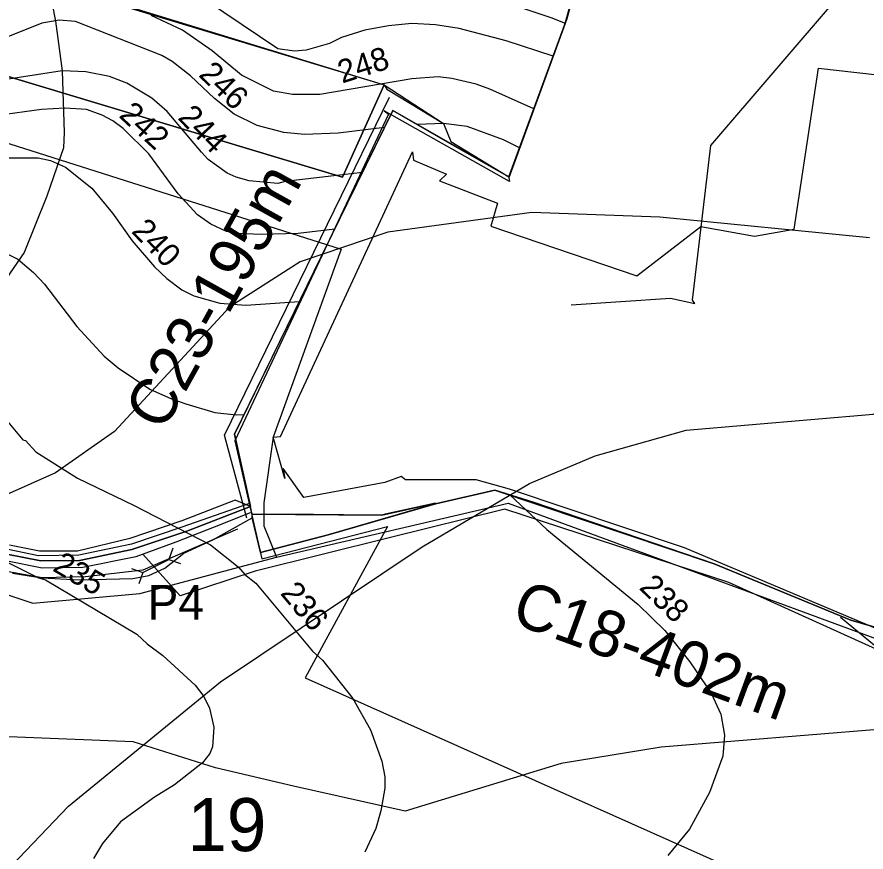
# Model space of a CAD drawing. Extents: x -662500 to -655523, y -1056000 to -1049993.
# Drawn here: x -660647.3 to -660279.1, y -1052644.9 to -1052282.8 of the extents above; entities that cross this region are included whole.
import ezdxf

# ---------------------------------------------------------------- set-up
doc = ezdxf.new("R2010")
doc.units = 0
for name, color, linetype in [('Vrstva 1', 7, 'Continuous'), ('Vrstva 10', 7, 'Continuous'), ('Vrstva 12', 7, 'Continuous'), ('Vrstva 13', 7, 'Continuous'), ('Vrstva 16', 7, 'Continuous'), ('Vrstva 17', 7, 'Continuous'), ('Vrstva 20', 7, 'Continuous'), ('Vrstva 22', 7, 'Continuous'), ('Vrstva 24', 7, 'Continuous'), ('Vrstva 32', 7, 'Continuous'), ('Vrstva 37', 7, 'Continuous'), ('Vrstva 45', 7, 'Continuous'), ('Vrstva 48', 7, 'Continuous'), ('Vrstva 5', 7, 'Continuous'), ('Vrstva 52', 7, 'Continuous'), ('Vrstva 57', 7, 'Continuous'), ('Vrstva 6', 7, 'Continuous'), ('Vrstva 61', 7, 'Continuous'), ('Vrstva 7', 7, 'Continuous')]:
    doc.layers.add(name, color=color, linetype=linetype)

# ---------------------------------------------------------------- blocks, each defined once
blk = doc.blocks.new('PSZ017')
at = {"layer": 'Vrstva 17'}
for points in [[(-10, 3.75), (-6.25, 0), (-10, -3.75)], [(10, 3.75), (6.25, 0), (10, -3.75)], [(-6.25, 0), (6.25, 0)]]:
    blk.add_lwpolyline(points, dxfattribs=at)

msp = doc.modelspace()

# ---------------------------------------------------------------- linework, layer by layer
at = {"layer": 'Vrstva 1'}
for points in [[(-660422.93, -1052493.24), (-660440.11, -1052488.01), (-660465.85, -1052493.9), (-660465.85, -1052493.64), (-660487.56, -1052498.42), (-660489.03, -1052498.8), (-660505.62, -1052498.66), (-660518.75, -1052498.54), (-660545.31, -1052498.31), (-660546.04, -1052495.02), (-660552.99, -1052463.61), (-660484.24, -1052323.36), (-660461.68, -1052336.25), (-660433.93, -1052352.12), (-660408.77, -1052283.62), (-660402.29, -1052259.33)], [(-660214.21, -1052570.87), (-660230.1, -1052564.08), (-660249.78, -1052554.78), (-660285.63, -1052544.31), (-660344.93, -1052519.88), (-660422.93, -1052493.24)]]:
    msp.add_lwpolyline(points, dxfattribs=at)
at = {"layer": 'Vrstva 10'}
msp.add_lwpolyline([(-660546.11, -1052497.85), (-660561.7, -1052504), (-660578.32, -1052510.55), (-660595.68, -1052516.79), (-660618.72, -1052521.45), (-660636.38, -1052521.76), (-660652.06, -1052518.66), (-660710.31, -1052497.41), (-660728.73, -1052492.17), (-660740.25, -1052486.46), (-660753.47, -1052477.11), (-660794.06, -1052437.58), (-660885.6, -1052347.94), (-660899.02, -1052335.46), (-660905.85, -1052329.39), (-660915, -1052325.75), (-660962.95, -1052318.91), (-661017.59, -1052309.83), (-661090.6, -1052300.47), (-661112.94, -1052298), (-661139.03, -1052295.19), (-661149.56, -1052294.54), (-661166.15, -1052294.53)], dxfattribs=at)
at = {"layer": 'Vrstva 12'}
msp.add_lwpolyline([(-660547.58, -1052500.08), (-660557.25, -1052464.03), (-660485.78, -1052317.57)], dxfattribs=at)
at = {"layer": 'Vrstva 13'}
msp.add_lwpolyline([(-660215.58, -1052583.57), (-660338.53, -1052528), (-660435.78, -1052496.22), (-660485.93, -1052508.66), (-660543.99, -1052523.06), (-660576.57, -1052533.77), (-660592.76, -1052515.74)], dxfattribs=at)
at = {"layer": 'Vrstva 20'}
msp.add_lwpolyline([(-660611.17, -1052274.32), (-660487.99, -1052312.15), (-660486.82, -1052314.01), (-660462.36, -1052329.02), (-660459.17, -1052336.8), (-660433.93, -1052352.12), (-660408.77, -1052283.62), (-660402.29, -1052259.33), (-660394.65, -1052237.63), (-660389.99, -1052217.3), (-660417.67, -1052208.59), (-660428.58, -1052243.68), (-660475.36, -1052232.69), (-660499.48, -1052225.45), (-660495.07, -1052211.29), (-660578.14, -1052190.03), (-660563.85, -1052144.19), (-660586.5, -1052144.05), (-660704.06, -1052109.9), (-660743.35, -1052235.04)], close=True, dxfattribs=at)
at = {"layer": 'Vrstva 22'}
msp.add_lwpolyline([(-661110.22, -1052170.21), (-661096.01, -1052128.52), (-660487.99, -1052312.15), (-660506.09, -1052352.23)], close=True, dxfattribs=at)
at = {"layer": 'Vrstva 24'}
for points in [[(-660277.5, -1052378.5), (-660368.5, -1052369.5), (-660424, -1052367.5), (-660486.5, -1052376), (-660524.5, -1052389), (-660555, -1052408.5), (-660605, -1052462.5), (-660630.5, -1052480.5), (-660652, -1052490), (-660666, -1052493), (-660680, -1052492), (-660697.5, -1052485), (-660718.5, -1052471), (-660848.5, -1052336), (-660875, -1052311), (-660886.5, -1052304.5), (-660903, -1052294), (-660919.5, -1052286), (-660980.5, -1052259.5)], [(-660680, -1052693), (-660668, -1052670), (-660625, -1052625), (-660559, -1052571), (-660471.5, -1052512.5), (-660425, -1052485), (-660396.5, -1052473), (-660357, -1052462), (-660276, -1052455), (-660243.5, -1052445.5), (-660138, -1052390)]]:
    msp.add_lwpolyline(points, dxfattribs=at)
at = {"layer": 'Vrstva 32'}
msp.add_lwpolyline([(-660546.87, -1052493.9), (-660575.8, -1052504.06), (-660597.57, -1052511.43), (-660620.47, -1052516.09), (-660637.98, -1052516.42), (-660651.15, -1052513.72), (-660694.75, -1052497.27), (-660709.02, -1052492.25), (-660726.82, -1052486.8), (-660738.93, -1052480.67), (-660752.84, -1052470.52), (-660796.36, -1052427.9), (-660825.81, -1052398.45), (-660887, -1052337.91), (-660898.29, -1052327.28), (-660906.63, -1052321.22), (-660916.94, -1052318.12), (-660981.82, -1052309.53), (-661052.17, -1052300.12), (-661122.61, -1052290.71), (-661156.97, -1052286.46), (-661171.41, -1052282.84)], dxfattribs=at)
at = {"layer": 'Vrstva 37'}
msp.add_lwpolyline([(-661300.67, -1052546.9), (-661245.57, -1052460.16), (-661215.38, -1052383.27), (-661093.2, -1052036.62), (-661059.91, -1052039.12), (-661052.32, -1052039.28), (-660977.8, -1052048.89), (-660913.91, -1052057.78), (-660920.61, -1052206.16), (-660810.17, -1052287.05), (-660506.62, -1052383.42), (-660536.22, -1052464.9), (-660540.27, -1052493.39), (-660540.27, -1052503.48), (-660534.66, -1052516.97), (-660434.32, -1052493.61), (-660230.57, -1052568.54), (-660284.32, -1052681.97), (-660363.46, -1052667.73), (-660573.1, -1052736.64), (-660686.93, -1052879.97), (-660981.83, -1052946.49), (-661035.35, -1052984.09), (-661278.3, -1052879.13)], dxfattribs=at)
at = {"layer": 'Vrstva 45'}
msp.add_lwpolyline([(-660406.92, -1052407.55), (-660363.86, -1052404.75), (-660353.26, -1052407.03), (-660354.37, -1052405.55), (-660346.36, -1052338.47), (-660234.76, -1052208.31), (-660228.59, -1052182.33), (-660225.54, -1052166.06), (-660224.19, -1052158.96)], dxfattribs=at)
msp.add_lwpolyline([(-660406.92, -1052407.55), (-660363.86, -1052404.75), (-660353.26, -1052407.03), (-660354.37, -1052405.55), (-660346.36, -1052338.47), (-660234.76, -1052208.31), (-660228.59, -1052182.33), (-660225.54, -1052166.06), (-660224.19, -1052158.96)], dxfattribs=at)
at = {"layer": 'Vrstva 48'}
for points in [[(-660235.74, -1052210.41), (-660323.75, -1052188.77), (-660330.58, -1052215.92), (-660383.74, -1052203.08), (-660385.39, -1052202.51), (-660387.33, -1052218.12), (-660402.76, -1052261.89), (-660409.6, -1052285.62), (-660433.96, -1052352.54), (-660433.69, -1052354.11), (-660488.03, -1052323.42), (-660486.09, -1052324.83), (-660552.87, -1052466.56), (-660541.03, -1052517.76), (-660486.65, -1052503.76), (-660522.33, -1052569.27), (-660272.98, -1052680.64)], [(-660217.83, -1052571.93), (-660357.76, -1052512.94), (-660433.67, -1052487.46), (-660448.15, -1052483.44), (-660478.77, -1052483.44), (-660480.7, -1052482.07), (-660487.71, -1052484.62), (-660522.84, -1052491.07), (-660531.82, -1052478.54), (-660531.06, -1052482.93), (-660536.22, -1052464.9), (-660533.05, -1052464.62), (-660475.82, -1052341.18), (-660475.29, -1052344.85), (-660460.95, -1052350.85), (-660464.08, -1052353.75), (-660464.08, -1052353.75), (-660438.83, -1052363.5), (-660441.79, -1052373.47), (-660378.4, -1052395.02), (-660350.69, -1052373.56), (-660327.42, -1052377.81), (-660310.29, -1052374.81), (-660299.7, -1052304.97), (-660266.42, -1052308.69)]]:
    msp.add_lwpolyline(points, dxfattribs=at)
at = {"layer": 'Vrstva 5'}
for points in [[(-660402.29, -1052259.33), (-660408.77, -1052283.62), (-660433.93, -1052352.12), (-660484.24, -1052323.36), (-660515.63, -1052387.13), (-660552.99, -1052463.61), (-660546.04, -1052495.02), (-660552.69, -1052492.35), (-660575.76, -1052501.21), (-660598.28, -1052508.95), (-660621.02, -1052514.33), (-660637.54, -1052514.46), (-660650.58, -1052511.74)], [(-660649.17, -1052523.99), (-660636.46, -1052526.02), (-660620.21, -1052526.77), (-660597.01, -1052526.32), (-660590.13, -1052524.99), (-660583.12, -1052521.77), (-660574.9, -1052515.23), (-660562.4, -1052509.54), (-660545.25, -1052499.97), (-660541.73, -1052514.94), (-660512.32, -1052507.34), (-660465.85, -1052493.9), (-660440.11, -1052488.01), (-660344.93, -1052519.88), (-660285.63, -1052544.31), (-660249.78, -1052554.78)], [(-660651.74, -1052515.68), (-660636.93, -1052518.65), (-660620.19, -1052518.5), (-660597.5, -1052513.73), (-660573.6, -1052505.77), (-660546.04, -1052495.02), (-660552.69, -1052492.35), (-660575.76, -1052501.21), (-660598.28, -1052508.95), (-660621.02, -1052514.33), (-660637.54, -1052514.46), (-660650.58, -1052511.74)], [(-660649.17, -1052523.99), (-660636.46, -1052526.02), (-660620.21, -1052526.77), (-660597.01, -1052526.32), (-660590.13, -1052524.99), (-660583.12, -1052521.77), (-660574.9, -1052515.23), (-660562.4, -1052509.54), (-660545.25, -1052499.97), (-660545.31, -1052498.31), (-660546.04, -1052495.02), (-660573.6, -1052505.77), (-660597.5, -1052513.73), (-660620.19, -1052518.5), (-660636.93, -1052518.65), (-660651.74, -1052515.68)]]:
    msp.add_lwpolyline(points, dxfattribs=at)
msp.add_lwpolyline([(-660545.31, -1052498.31), (-660489.03, -1052498.8), (-660465.85, -1052493.64), (-660465.85, -1052493.9), (-660469.56, -1052494.92), (-660512.32, -1052507.34), (-660541.73, -1052514.94), (-660545.25, -1052499.97)], close=True, dxfattribs=at)
at = {"layer": 'Vrstva 52'}
msp.add_lwpolyline([(-660768.57, -1052587.01), (-660724.21, -1052509.24), (-660640.37, -1052537), (-660593.93, -1052532.78), (-660534.66, -1052516.97)], dxfattribs=at)
at = {"layer": 'Vrstva 57'}
for points in [[(-660615.41, -1052161.36), (-660626.92, -1052180.39), (-660637.73, -1052198.72), (-660641.26, -1052211.41), (-660639.38, -1052249.95), (-660634.68, -1052263.7), (-660630.57, -1052284.61), (-660627.61, -1052306.06), (-660626.81, -1052332.78), (-660627.04, -1052339.48), (-660634.33, -1052360.39), (-660644.19, -1052384.83), (-660659.7, -1052407.15), (-660752.84, -1052470.52)], [(-660240.14, -1052589.03), (-660367.97, -1052599.37), (-660411.21, -1052606.42), (-660478.88, -1052627.1), (-660527.29, -1052616.29), (-660561.13, -1052608.3), (-660596.85, -1052597.02), (-660704.94, -1052592.79), (-660768.57, -1052587.01)]]:
    msp.add_lwpolyline(points, dxfattribs=at)
at = {"layer": 'Vrstva 6'}
msp.add_lwpolyline([(-660462.36, -1052329.02), (-660459.17, -1052336.8), (-660433.93, -1052352.12), (-660409.6, -1052285.62), (-660402.29, -1052259.33), (-660394.65, -1052237.63), (-660389.99, -1052217.3), (-660417.67, -1052208.59), (-660421.03, -1052221.2), (-660428.58, -1052243.68), (-660452.47, -1052238.38), (-660475.36, -1052232.69), (-660499.48, -1052225.45), (-660495.07, -1052211.29), (-660578.14, -1052190.03), (-660563.85, -1052144.19), (-660586.5, -1052144.05), (-660704.06, -1052109.9), (-660743.35, -1052235.04), (-661096.01, -1052128.52), (-661110.22, -1052170.21), (-660506.09, -1052352.23), (-660487.99, -1052312.15)], close=True, dxfattribs=at)
at = {"layer": 'Vrstva 61'}
msp.add_lwpolyline([(-660551.71, -1052504.81), (-660592.72, -1052522.6), (-660617.53, -1052525.5), (-660636.3, -1052525.96), (-660652.58, -1052523.01), (-660712.69, -1052501.28), (-660726.22, -1052497.62)], dxfattribs=at)
at = {"layer": 'Vrstva 7'}
for p, q in [((-660415.6, -1052283.1), (-660444.79, -1052273.32)), ((-660534.21, -1052296.56), (-660565.54, -1052275.45)), ((-660629.02, -1052284.09), (-660636.54, -1052285.51)), ((-660621.94, -1052284.66), (-660629.02, -1052284.09)), ((-660584.53, -1052299.4), (-660621.94, -1052284.66)), ((-660575.45, -1052288.49), (-660589.06, -1052282.11)), ((-660409.47, -1052285.53), (-660415.6, -1052283.1)), ((-660636.54, -1052285.51), (-660655.67, -1052293.16)), ((-660562.56, -1052297.42), (-660575.45, -1052288.49)), ((-660496.38, -1052288.49), (-660506.58, -1052291.6)), ((-660486.17, -1052286.65), (-660496.38, -1052288.49)), ((-660475.97, -1052285.65), (-660486.17, -1052286.65)), ((-660465.77, -1052286.22), (-660475.97, -1052285.65)), ((-660455.56, -1052287.78), (-660465.77, -1052286.22)), ((-660435.16, -1052293.16), (-660455.56, -1052287.78)), ((-660506.58, -1052291.6), (-660511.68, -1052294.3)), ((-660511.68, -1052294.3), (-660521.89, -1052297.13)), ((-660414.68, -1052299.7), (-660435.16, -1052293.16)), ((-660579.99, -1052302.09), (-660584.53, -1052299.4)), ((-660549.95, -1052308.04), (-660562.56, -1052297.42)), ((-660526.99, -1052297.56), (-660534.21, -1052296.56)), ((-660521.89, -1052297.13), (-660526.99, -1052297.56)), ((-660572.05, -1052308.33), (-660579.99, -1052302.09)), ((-660627.61, -1052306.06), (-660654.82, -1052310.31)), ((-660617.4, -1052306.49), (-660627.61, -1052306.06)), ((-660607.2, -1052308.61), (-660617.4, -1052306.49)), ((-660599.69, -1052311.45), (-660607.2, -1052308.61)), ((-660561.57, -1052318.11), (-660572.05, -1052308.33)), ((-660536.06, -1052314.99), (-660549.95, -1052308.04)), ((-660475.97, -1052309.6), (-660515.93, -1052316.41)), ((-660464.63, -1052308.75), (-660475.97, -1052309.6)), ((-660458.68, -1052309.46), (-660464.63, -1052308.75)), ((-660448.19, -1052311.87), (-660458.68, -1052309.46)), ((-660588.78, -1052317.97), (-660599.69, -1052311.45)), ((-660442.24, -1052314), (-660448.19, -1052311.87)), ((-660423.1, -1052322.64), (-660442.24, -1052314)), ((-660582.12, -1052323.77), (-660588.78, -1052317.97)), ((-660527.84, -1052316.41), (-660536.06, -1052314.99)), ((-660515.93, -1052316.41), (-660527.84, -1052316.41)), ((-660553.06, -1052324.91), (-660561.57, -1052318.11)), ((-660636.68, -1052322.93), (-660655.67, -1052325.48)), ((-660626.47, -1052322.36), (-660636.68, -1052322.93)), ((-660617.12, -1052322.93), (-660626.47, -1052322.36)), ((-660610.32, -1052325.33), (-660617.12, -1052322.93)), ((-660605.78, -1052327.74), (-660610.32, -1052325.33)), ((-660568.86, -1052339.53), (-660582.12, -1052323.77)), ((-660543.14, -1052329.87), (-660553.06, -1052324.91)), ((-660601.25, -1052331.14), (-660605.78, -1052327.74)), ((-660462.36, -1052329.02), (-660473.64, -1052329.42)), ((-660452.02, -1052330.29), (-660462.36, -1052329.02)), ((-660590.05, -1052342.06), (-660601.25, -1052331.14)), ((-660531.52, -1052332.84), (-660543.14, -1052329.87)), ((-660487.84, -1052330.69), (-660507.97, -1052333.18)), ((-660436.29, -1052335.96), (-660452.02, -1052330.29)), ((-660522.59, -1052333.7), (-660531.52, -1052332.84)), ((-660507.97, -1052333.18), (-660522.59, -1052333.7)), ((-660429.28, -1052339.47), (-660436.29, -1052335.96)), ((-660567.23, -1052341.35), (-660568.86, -1052339.53)), ((-660666.44, -1052343.76), (-660638.09, -1052343.9)), ((-660577.44, -1052359.49), (-660590.05, -1052342.06)), ((-660564.4, -1052344.61), (-660567.23, -1052341.35)), ((-660638.09, -1052343.9), (-660632.71, -1052345.03)), ((-660632.71, -1052345.03), (-660626.19, -1052347.87)), ((-660556.18, -1052350.42), (-660564.4, -1052344.61)), ((-660626.19, -1052347.87), (-660614.85, -1052356.94)), ((-660552.21, -1052352.26), (-660556.18, -1052350.42)), ((-660497.37, -1052350.15), (-660530.96, -1052354.1)), ((-660546.55, -1052353.82), (-660552.21, -1052352.26)), ((-660534.21, -1052354.95), (-660546.55, -1052353.82)), ((-660530.96, -1052354.1), (-660534.21, -1052354.95)), ((-660614.85, -1052356.94), (-660605.92, -1052367.85)), ((-660568.94, -1052368.56), (-660577.44, -1052359.49)), ((-660605.92, -1052367.85), (-660597.28, -1052379.9)), ((-660563.27, -1052372.67), (-660568.94, -1052368.56)), ((-660556.46, -1052375.78), (-660563.27, -1052372.67)), ((-660551.93, -1052376.64), (-660556.46, -1052375.78)), ((-660541.44, -1052377.06), (-660551.93, -1052376.64)), ((-660525.29, -1052376.64), (-660541.44, -1052377.06)), ((-660509.44, -1052374.76), (-660525.29, -1052376.64)), ((-660663.6, -1052379.33), (-660646.88, -1052387.83)), ((-660597.28, -1052379.9), (-660587.64, -1052391.09)), ((-660646.88, -1052387.83), (-660640.08, -1052393.5)), ((-660587.64, -1052391.09), (-660582.26, -1052396.19)), ((-660640.08, -1052393.5), (-660635.4, -1052398.6)), ((-660635.4, -1052398.6), (-660621.37, -1052417.02)), ((-660582.26, -1052396.19), (-660575.74, -1052401.01)), ((-660575.74, -1052401.01), (-660570.64, -1052403.7)), ((-660570.64, -1052403.7), (-660559.3, -1052406.82)), ((-660547.96, -1052407.67), (-660524.81, -1052406.13)), ((-660559.3, -1052406.82), (-660547.96, -1052407.67)), ((-660621.37, -1052417.02), (-660609.47, -1052429.78)), ((-660609.47, -1052429.78), (-660603.37, -1052434.88)), ((-660603.37, -1052434.88), (-660589.63, -1052444.09)), ((-660589.63, -1052444.09), (-660580.21, -1052448.32)), ((-660580.21, -1052448.32), (-660574.11, -1052450.58)), ((-660574.11, -1052450.58), (-660561.52, -1052454.32)), ((-660652.69, -1052456.56), (-660644.75, -1052466.06)), ((-660561.52, -1052454.32), (-660552.19, -1052455.24)), ((-660552.19, -1052455.24), (-660548.84, -1052455.14)), ((-660644.75, -1052466.06), (-660643.62, -1052466.34)), ((-660643.62, -1052466.34), (-660639.09, -1052471.3)), ((-660639.09, -1052471.3), (-660621.09, -1052482.78)), ((-660621.09, -1052482.78), (-660596.71, -1052494.4)), ((-660433.56, -1052490.01), (-660417.44, -1052505.03)), ((-660596.71, -1052494.4), (-660563.41, -1052511.69)), ((-660417.44, -1052505.03), (-660377.9, -1052537.48)), ((-660563.41, -1052511.69), (-660551.36, -1052521.19)), ((-660655.1, -1052517.5), (-660637.95, -1052526)), ((-660551.36, -1052521.19), (-660548.53, -1052524.45)), ((-660637.95, -1052526), (-660634.98, -1052526.85)), ((-660634.98, -1052526.85), (-660595.3, -1052550.38)), ((-660548.53, -1052524.45), (-660543.71, -1052528.27)), ((-660543.71, -1052528.27), (-660519.05, -1052557.75)), ((-660377.9, -1052537.48), (-660366.28, -1052548.82)), ((-660290.15, -1052542.99), (-660270.2, -1052559.45)), ((-660366.28, -1052548.82), (-660355.51, -1052562.43)), ((-660595.3, -1052550.38), (-660590.76, -1052554.63)), ((-660590.76, -1052554.63), (-660583.96, -1052559.59)), ((-660583.96, -1052559.59), (-660570.07, -1052572.49)), ((-660519.05, -1052557.75), (-660514.8, -1052561.72)), ((-660514.8, -1052561.72), (-660501.62, -1052578.3)), ((-660355.51, -1052562.43), (-660346.3, -1052576.03)), ((-660570.07, -1052572.49), (-660566.24, -1052577.45)), ((-660566.24, -1052577.45), (-660563.83, -1052582.55)), ((-660501.62, -1052578.3), (-660493.97, -1052591.9)), ((-660346.3, -1052576.03), (-660342.05, -1052585.1)), ((-660563.83, -1052582.55), (-660561.85, -1052590.77)), ((-660342.05, -1052585.1), (-660340.49, -1052594.17)), ((-660561.85, -1052590.77), (-660562.42, -1052599.27)), ((-660493.97, -1052591.9), (-660489.01, -1052605.51)), ((-660340.49, -1052594.17), (-660341.2, -1052603.24)), ((-660562.42, -1052599.27), (-660563.69, -1052602.11)), ((-660563.69, -1052602.11), (-660566.81, -1052606.22)), ((-660341.2, -1052603.24), (-660347.01, -1052619.11)), ((-660566.81, -1052606.22), (-660579, -1052615.71)), ((-660489.01, -1052605.51), (-660487.73, -1052612.31)), ((-660487.73, -1052612.31), (-660487.73, -1052617.13)), ((-660579, -1052615.71), (-660587.64, -1052621.1)), ((-660487.73, -1052617.13), (-660489.43, -1052627.05)), ((-660347.01, -1052619.11), (-660355.65, -1052634.99)), ((-660587.64, -1052621.1), (-660602.38, -1052631.73)), ((-660489.43, -1052627.05), (-660491.7, -1052634.7)), ((-660602.38, -1052631.73), (-660610.18, -1052641.22)), ((-660491.7, -1052634.7), (-660496.38, -1052644.91)), ((-660355.65, -1052634.99), (-660365.01, -1052646.32)), ((-660610.18, -1052641.22), (-660614.14, -1052647.6))]:
    msp.add_line(p, q, dxfattribs=at)

# ---------------------------------------------------------------- block references
at = {"layer": 'Vrstva 17', "rotation": 26.239970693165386}
msp.add_blockref('PSZ017', (-660587.05, -1052520.83), dxfattribs=at)

# ---------------------------------------------------------------- texts
at = {"layer": 'Vrstva 16'}
for s, rotation, p in [('C23-195m', 60.9495, (-660583.88, -1052463.07)), ('C18-402m', 339.8955, (-660433.75, -1052545.18))]:
    msp.add_text(s, height=20, rotation=rotation, dxfattribs=at).set_placement(p)
at = {"layer": 'Vrstva 17'}
msp.add_text('P4', height=15, rotation=360, dxfattribs=at).set_placement((-660590.67, -1052544.04))
at = {"layer": 'Vrstva 57'}
msp.add_text('19', height=23, dxfattribs=at).set_placement((-660573.35, -1052644.49))
at = {"layer": 'Vrstva 7'}
for s, rotation, p in [('248', 17.9004, (-660506.26, -1052311.67)), ('246', 315.7189, (-660568.9, -1052308.14)), ('242', 317.2304, (-660603.48, -1052325.86)), ('244', 314.3978, (-660577.9, -1052326.77)), ('240', 313.8547, (-660598.03, -1052375.98)), ('235', 329.3383, (-660632.28, -1052522.64)), ('236', 309.913, (-660533.41, -1052532.79)), ('238', 315.7087, (-660377.83, -1052530.56))]:
    msp.add_text(s, height=10, rotation=rotation, dxfattribs=at).set_placement(p)

doc.saveas('drawing.dxf')
